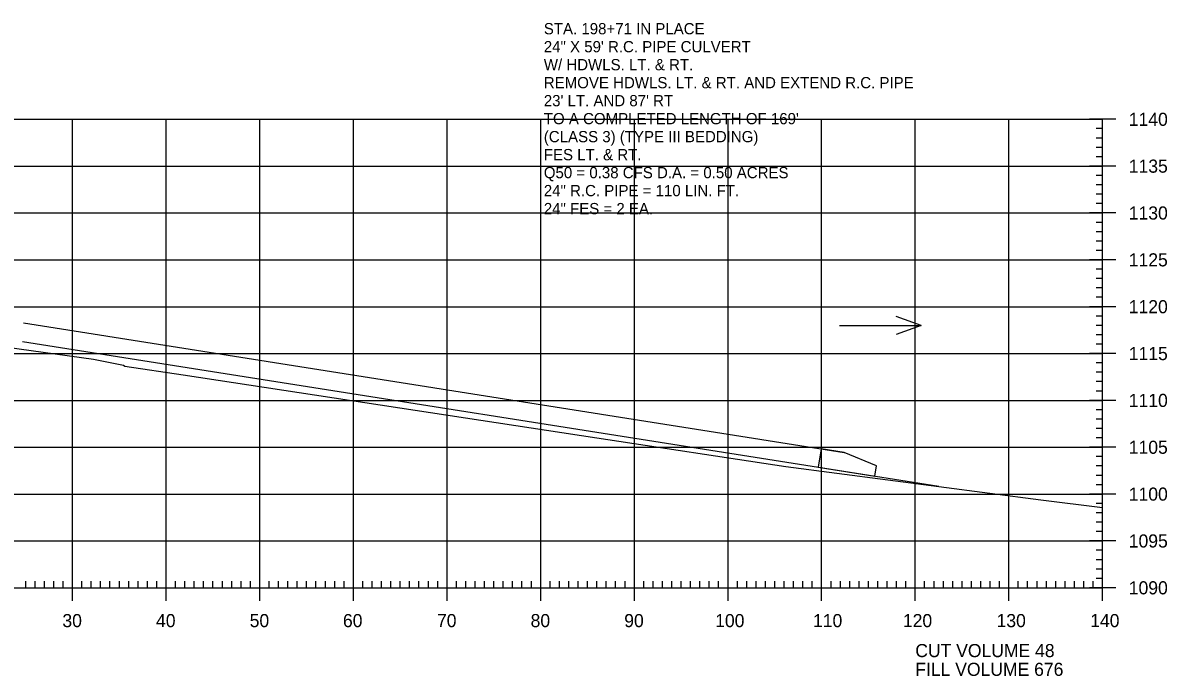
# Model space of a CAD drawing. Extents: x 1322838 to 1324533, y 339903 to 351025.
# Drawn here: x 1323242.6 to 1323364.8, y 350465.8 to 350535.5 of the extents above; entities that cross this region are included whole.
import ezdxf

# ---------------------------------------------------------------- set-up
doc = ezdxf.new("R2010")
doc.units = 0
for name, color, linetype in [('1', 7, 'Continuous'), ('R_Axis', 7, 'Continuous'), ('R_Axis Annot', 7, 'Continuous'), ('R_Exist Surface', 7, 'Continuous'), ('R_Grid', 7, 'Continuous'), ('R_No Plot', 7, 'Continuous'), ('R_Water', 7, 'Continuous'), ('R_Water Annot', 7, 'Continuous')]:
    doc.layers.add(name, color=color, linetype=linetype)

msp = doc.modelspace()

# ---------------------------------------------------------------- linework, layer by layer
at = {"layer": '1'}
msp.add_lwpolyline([(1323327.89, 350490.09), (1323327.58, 350488.11), (1323333.63, 350487.16), (1323333.8, 350488.27), (1323330.36, 350489.7)], close=True, dxfattribs=at)
at = {"layer": 'R_Axis'}
for p, q in [((1323359.34, 350525.25), (1323356.54, 350525.25)), ((1323357.94, 350475.25), (1323357.94, 350525.25)), ((1323357.94, 350524.25), (1323357.24, 350524.25)), ((1323357.94, 350523.25), (1323357.24, 350523.25)), ((1323357.94, 350522.25), (1323357.24, 350522.25)), ((1323357.94, 350521.25), (1323357.24, 350521.25)), ((1323359.34, 350520.25), (1323356.54, 350520.25)), ((1323357.94, 350519.25), (1323357.24, 350519.25)), ((1323357.94, 350518.25), (1323357.24, 350518.25)), ((1323357.94, 350517.25), (1323357.24, 350517.25)), ((1323359.34, 350515.25), (1323356.54, 350515.25)), ((1323357.94, 350516.25), (1323357.24, 350516.25)), ((1323357.94, 350514.25), (1323357.24, 350514.25)), ((1323357.94, 350513.25), (1323357.24, 350513.25)), ((1323357.94, 350512.25), (1323357.24, 350512.25)), ((1323359.34, 350510.25), (1323356.54, 350510.25)), ((1323357.94, 350511.25), (1323357.24, 350511.25)), ((1323357.94, 350509.25), (1323357.24, 350509.25)), ((1323357.94, 350508.25), (1323357.24, 350508.25)), ((1323357.94, 350507.25), (1323357.24, 350507.25)), ((1323357.94, 350506.25), (1323357.24, 350506.25)), ((1323359.34, 350505.25), (1323356.54, 350505.25)), ((1323357.94, 350504.25), (1323357.24, 350504.25)), ((1323357.94, 350503.25), (1323357.24, 350503.25)), ((1323357.94, 350502.25), (1323357.24, 350502.25)), ((1323357.94, 350501.25), (1323357.24, 350501.25)), ((1323359.34, 350500.25), (1323356.54, 350500.25)), ((1323357.94, 350499.25), (1323357.24, 350499.25)), ((1323357.94, 350498.25), (1323357.24, 350498.25)), ((1323357.94, 350497.25), (1323357.24, 350497.25)), ((1323357.94, 350496.25), (1323357.24, 350496.25)), ((1323359.34, 350495.25), (1323356.54, 350495.25)), ((1323357.94, 350494.25), (1323357.24, 350494.25)), ((1323357.94, 350493.25), (1323357.24, 350493.25)), ((1323357.94, 350492.25), (1323357.24, 350492.25)), ((1323357.94, 350491.25), (1323357.24, 350491.25)), ((1323359.34, 350490.25), (1323356.54, 350490.25)), ((1323357.94, 350489.25), (1323357.24, 350489.25)), ((1323357.94, 350488.25), (1323357.24, 350488.25)), ((1323357.94, 350487.25), (1323357.24, 350487.25)), ((1323357.94, 350486.25), (1323357.24, 350486.25)), ((1323359.34, 350485.25), (1323356.54, 350485.25)), ((1323357.94, 350484.25), (1323357.24, 350484.25)), ((1323357.94, 350483.25), (1323357.24, 350483.25)), ((1323357.94, 350482.25), (1323357.24, 350482.25)), ((1323357.94, 350481.25), (1323357.24, 350481.25)), ((1323359.34, 350480.25), (1323356.54, 350480.25)), ((1323357.94, 350479.25), (1323357.24, 350479.25)), ((1323357.94, 350478.25), (1323357.24, 350478.25)), ((1323357.94, 350477.25), (1323357.24, 350477.25)), ((1323247.94, 350473.85), (1323247.94, 350476.65)), ((1323257.94, 350473.85), (1323257.94, 350476.65)), ((1323267.94, 350473.85), (1323267.94, 350476.65)), ((1323277.94, 350473.85), (1323277.94, 350476.65)), ((1323287.94, 350473.85), (1323287.94, 350476.65)), ((1323297.94, 350473.85), (1323297.94, 350476.65)), ((1323307.94, 350473.85), (1323307.94, 350476.65)), ((1323317.94, 350473.85), (1323317.94, 350476.65)), ((1323327.94, 350473.85), (1323327.94, 350476.65)), ((1323337.94, 350473.85), (1323337.94, 350476.65)), ((1323347.94, 350473.85), (1323347.94, 350476.65)), ((1323357.94, 350476.25), (1323357.24, 350476.25)), ((1323357.94, 350473.85), (1323357.94, 350476.65)), ((1323077.94, 350475.25), (1323357.94, 350475.25)), ((1323242.94, 350475.25), (1323242.94, 350475.95)), ((1323243.94, 350475.25), (1323243.94, 350475.95)), ((1323244.94, 350475.25), (1323244.94, 350475.95)), ((1323245.94, 350475.25), (1323245.94, 350475.95)), ((1323246.94, 350475.25), (1323246.94, 350475.95)), ((1323248.94, 350475.25), (1323248.94, 350475.95)), ((1323249.94, 350475.25), (1323249.94, 350475.95)), ((1323250.94, 350475.25), (1323250.94, 350475.95)), ((1323251.94, 350475.25), (1323251.94, 350475.95)), ((1323252.94, 350475.25), (1323252.94, 350475.95)), ((1323253.94, 350475.25), (1323253.94, 350475.95)), ((1323254.94, 350475.25), (1323254.94, 350475.95)), ((1323255.94, 350475.25), (1323255.94, 350475.95)), ((1323256.94, 350475.25), (1323256.94, 350475.95)), ((1323258.94, 350475.25), (1323258.94, 350475.95)), ((1323259.94, 350475.25), (1323259.94, 350475.95)), ((1323260.94, 350475.25), (1323260.94, 350475.95)), ((1323261.94, 350475.25), (1323261.94, 350475.95)), ((1323262.94, 350475.25), (1323262.94, 350475.95)), ((1323263.94, 350475.25), (1323263.94, 350475.95)), ((1323264.94, 350475.25), (1323264.94, 350475.95)), ((1323265.94, 350475.25), (1323265.94, 350475.95)), ((1323266.94, 350475.25), (1323266.94, 350475.95)), ((1323268.94, 350475.25), (1323268.94, 350475.95)), ((1323269.94, 350475.25), (1323269.94, 350475.95)), ((1323270.94, 350475.25), (1323270.94, 350475.95)), ((1323271.94, 350475.25), (1323271.94, 350475.95)), ((1323272.94, 350475.25), (1323272.94, 350475.95)), ((1323273.94, 350475.25), (1323273.94, 350475.95)), ((1323274.94, 350475.25), (1323274.94, 350475.95)), ((1323275.94, 350475.25), (1323275.94, 350475.95)), ((1323276.94, 350475.25), (1323276.94, 350475.95)), ((1323278.94, 350475.25), (1323278.94, 350475.95)), ((1323279.94, 350475.25), (1323279.94, 350475.95)), ((1323280.94, 350475.25), (1323280.94, 350475.95)), ((1323281.94, 350475.25), (1323281.94, 350475.95)), ((1323282.94, 350475.25), (1323282.94, 350475.95)), ((1323283.94, 350475.25), (1323283.94, 350475.95)), ((1323284.94, 350475.25), (1323284.94, 350475.95)), ((1323285.94, 350475.25), (1323285.94, 350475.95)), ((1323286.94, 350475.25), (1323286.94, 350475.95)), ((1323288.94, 350475.25), (1323288.94, 350475.95)), ((1323289.94, 350475.25), (1323289.94, 350475.95)), ((1323290.94, 350475.25), (1323290.94, 350475.95)), ((1323291.94, 350475.25), (1323291.94, 350475.95)), ((1323292.94, 350475.25), (1323292.94, 350475.95)), ((1323293.94, 350475.25), (1323293.94, 350475.95)), ((1323294.94, 350475.25), (1323294.94, 350475.95)), ((1323295.94, 350475.25), (1323295.94, 350475.95)), ((1323296.94, 350475.25), (1323296.94, 350475.95)), ((1323298.94, 350475.25), (1323298.94, 350475.95)), ((1323299.94, 350475.25), (1323299.94, 350475.95)), ((1323300.94, 350475.25), (1323300.94, 350475.95)), ((1323301.94, 350475.25), (1323301.94, 350475.95)), ((1323302.94, 350475.25), (1323302.94, 350475.95)), ((1323303.94, 350475.25), (1323303.94, 350475.95)), ((1323304.94, 350475.25), (1323304.94, 350475.95)), ((1323305.94, 350475.25), (1323305.94, 350475.95)), ((1323306.94, 350475.25), (1323306.94, 350475.95)), ((1323308.94, 350475.25), (1323308.94, 350475.95)), ((1323309.94, 350475.25), (1323309.94, 350475.95)), ((1323310.94, 350475.25), (1323310.94, 350475.95)), ((1323311.94, 350475.25), (1323311.94, 350475.95)), ((1323312.94, 350475.25), (1323312.94, 350475.95)), ((1323313.94, 350475.25), (1323313.94, 350475.95)), ((1323314.94, 350475.25), (1323314.94, 350475.95)), ((1323315.94, 350475.25), (1323315.94, 350475.95)), ((1323316.94, 350475.25), (1323316.94, 350475.95)), ((1323318.94, 350475.25), (1323318.94, 350475.95)), ((1323319.94, 350475.25), (1323319.94, 350475.95)), ((1323320.94, 350475.25), (1323320.94, 350475.95)), ((1323321.94, 350475.25), (1323321.94, 350475.95)), ((1323322.94, 350475.25), (1323322.94, 350475.95)), ((1323323.94, 350475.25), (1323323.94, 350475.95)), ((1323324.94, 350475.25), (1323324.94, 350475.95)), ((1323325.94, 350475.25), (1323325.94, 350475.95)), ((1323326.94, 350475.25), (1323326.94, 350475.95)), ((1323328.94, 350475.25), (1323328.94, 350475.95)), ((1323329.94, 350475.25), (1323329.94, 350475.95)), ((1323330.94, 350475.25), (1323330.94, 350475.95)), ((1323331.94, 350475.25), (1323331.94, 350475.95)), ((1323332.94, 350475.25), (1323332.94, 350475.95)), ((1323333.94, 350475.25), (1323333.94, 350475.95)), ((1323334.94, 350475.25), (1323334.94, 350475.95)), ((1323335.94, 350475.25), (1323335.94, 350475.95)), ((1323336.94, 350475.25), (1323336.94, 350475.95)), ((1323338.94, 350475.25), (1323338.94, 350475.95)), ((1323339.94, 350475.25), (1323339.94, 350475.95)), ((1323340.94, 350475.25), (1323340.94, 350475.95)), ((1323341.94, 350475.25), (1323341.94, 350475.95)), ((1323342.94, 350475.25), (1323342.94, 350475.95)), ((1323343.94, 350475.25), (1323343.94, 350475.95)), ((1323344.94, 350475.25), (1323344.94, 350475.95)), ((1323345.94, 350475.25), (1323345.94, 350475.95)), ((1323346.94, 350475.25), (1323346.94, 350475.95)), ((1323348.94, 350475.25), (1323348.94, 350475.95)), ((1323349.94, 350475.25), (1323349.94, 350475.95)), ((1323350.94, 350475.25), (1323350.94, 350475.95)), ((1323351.94, 350475.25), (1323351.94, 350475.95)), ((1323352.94, 350475.25), (1323352.94, 350475.95)), ((1323353.94, 350475.25), (1323353.94, 350475.95)), ((1323354.94, 350475.25), (1323354.94, 350475.95)), ((1323355.94, 350475.25), (1323355.94, 350475.95)), ((1323359.34, 350475.25), (1323356.54, 350475.25)), ((1323356.94, 350475.25), (1323356.94, 350475.95))]:
    msp.add_line(p, q, dxfattribs=at)
at = {"layer": 'R_Exist Surface'}
msp.add_lwpolyline([(1323239.38, 350501.15), (1323250.19, 350499.66), (1323253.4, 350499.01), (1323253.52, 350498.9), (1323259.76, 350497.99), (1323303.92, 350491.24), (1323324.11, 350488.19), (1323351.35, 350484.64), (1323357.94, 350483.81)], dxfattribs=at)
at = {"layer": 'R_Grid'}
for p, q in [((1323077.94, 350525.25), (1323357.94, 350525.25)), ((1323247.94, 350475.25), (1323247.94, 350525.25)), ((1323257.94, 350475.25), (1323257.94, 350525.25)), ((1323267.94, 350475.25), (1323267.94, 350525.25)), ((1323277.94, 350475.25), (1323277.94, 350525.25)), ((1323287.94, 350475.25), (1323287.94, 350525.25)), ((1323297.94, 350475.25), (1323297.94, 350525.25)), ((1323307.94, 350475.25), (1323307.94, 350525.25)), ((1323317.94, 350475.25), (1323317.94, 350525.25)), ((1323327.94, 350475.25), (1323327.94, 350525.25)), ((1323337.94, 350475.25), (1323337.94, 350525.25)), ((1323347.94, 350475.25), (1323347.94, 350525.25)), ((1323357.94, 350475.25), (1323357.94, 350525.25)), ((1323077.94, 350520.25), (1323357.94, 350520.25)), ((1323077.94, 350515.25), (1323357.94, 350515.25)), ((1323077.94, 350510.25), (1323357.94, 350510.25)), ((1323077.94, 350505.25), (1323357.94, 350505.25)), ((1323077.94, 350500.25), (1323357.94, 350500.25)), ((1323077.94, 350495.25), (1323357.94, 350495.25)), ((1323077.94, 350490.25), (1323357.94, 350490.25)), ((1323077.94, 350485.25), (1323357.94, 350485.25)), ((1323077.94, 350480.25), (1323357.94, 350480.25)), ((1323077.94, 350475.25), (1323357.94, 350475.25))]:
    msp.add_line(p, q, dxfattribs=at)
at = {"layer": 'R_Water'}
for p, q in [((1323242.69, 350503.51), (1323330.36, 350489.7)), ((1323242.59, 350501.52), (1323340.45, 350486.1))]:
    msp.add_line(p, q, dxfattribs=at)
at = {"layer": 'R_Water Annot'}
for p, q in [((1323338.55, 350503.25), (1323335.89, 350504.22)), ((1323329.86, 350503.25), (1323338.55, 350503.25)), ((1323338.55, 350503.25), (1323335.89, 350502.28))]:
    msp.add_line(p, q, dxfattribs=at)

# ---------------------------------------------------------------- texts
at = {"layer": 'R_Axis Annot'}
for s, p in [('1140', (1323360.74, 350524.55)), ('1135', (1323360.74, 350519.55)), ('1130', (1323360.74, 350514.55)), ('1125', (1323360.74, 350509.55)), ('1120', (1323360.74, 350504.55)), ('1115', (1323360.74, 350499.55)), ('1110', (1323360.74, 350494.55)), ('1105', (1323360.74, 350489.55)), ('1100', (1323360.74, 350484.55)), ('1095', (1323360.74, 350479.55)), ('1090', (1323360.74, 350474.55)), ('30', (1323246.86, 350471.05)), ('40', (1323256.86, 350471.05)), ('50', (1323266.86, 350471.05)), ('60', (1323276.82, 350471.05)), ('70', (1323286.86, 350471.05)), ('80', (1323296.86, 350471.05)), ('90', (1323306.86, 350471.05)), ('100', (1323316.57, 350471.05)), ('110', (1323327.02, 350471.05)), ('120', (1323336.62, 350471.05)), ('130', (1323346.62, 350471.05)), ('140', (1323356.62, 350471.05)), ('CUT VOLUME 48', (1323337.94, 350467.85)), ('FILL VOLUME 676', (1323337.94, 350465.85))]:
    msp.add_text(s, height=1.4, dxfattribs=at).set_placement(p)
at = {"layer": 'R_No Plot'}
for s, p in [('STA. 198+71 IN PLACE', (1323298.27, 350534.32)), ('24" X 59\' R.C. PIPE CULVERT', (1323298.27, 350532.4)), ('W/ HDWLS. LT. & RT.', (1323298.27, 350530.48)), ('REMOVE HDWLS. LT. & RT. AND EXTEND R.C. PIPE', (1323298.27, 350528.56)), ("23' LT. AND 87' RT", (1323298.27, 350526.64)), ("TO A COMPLETED LENGTH OF 169'", (1323298.27, 350524.72)), ('(CLASS 3) (TYPE III BEDDING)', (1323298.27, 350522.8)), ('FES LT. & RT.  ', (1323298.27, 350520.88)), ('Q50 = 0.38 CFS D.A. = 0.50 ACRES', (1323298.27, 350518.96)), ('24" R.C. PIPE = 110 LIN. FT.', (1323298.27, 350517.04)), ('24" FES = 2 EA.', (1323298.27, 350515.12))]:
    msp.add_text(s, height=1.2, dxfattribs=at).set_placement(p)

doc.saveas('drawing.dxf')
